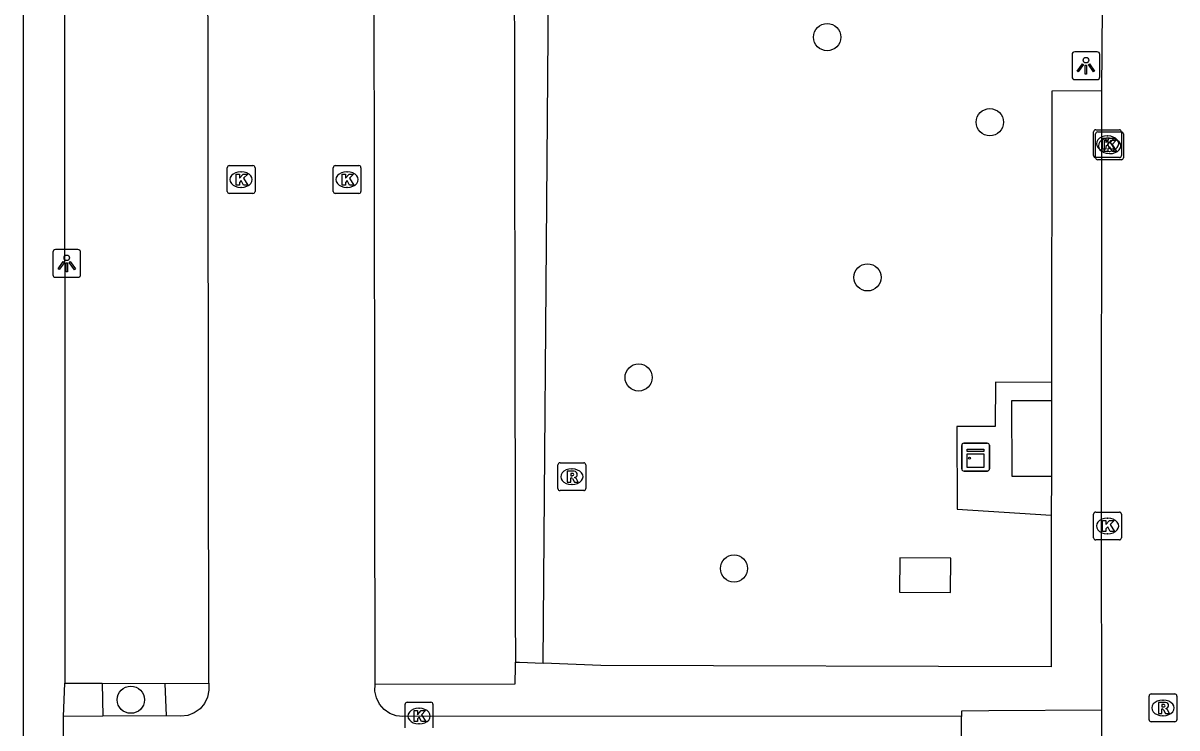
# Model space of a CAD drawing. Extents: x 161477 to 163040, y 383680 to 384868.
# Drawn here: x 162143.23 to 162184.72, y 384523.88 to 384549.22 of the extents above; entities that cross this region are included whole.
import ezdxf

# ---------------------------------------------------------------- set-up
doc = ezdxf.new("R2010")
doc.units = 0
for name, color, linetype in [('IMGEO_Boom', 7, 'Continuous'), ('IMGEO_Groenvoorziening', 7, 'Continuous'), ('IMGEO_Kast', 7, 'Continuous'), ('IMGEO_Kolk', 7, 'Continuous'), ('IMGEO_Lichtpunt', 7, 'Continuous'), ('IMGEO_Parkeervlak_open', 7, 'Continuous'), ('IMGEO_Rijbaan_lokaal_open', 7, 'Continuous'), ('IMGEO_Rioolput', 7, 'Continuous'), ('IMGEO_Voetpad_gesloten', 7, 'Continuous'), ('IMGEO_Voetpad_open', 7, 'Continuous')]:
    doc.layers.add(name, color=color, linetype=linetype)

msp = doc.modelspace()

# ---------------------------------------------------------------- linework, layer by layer
at = {"layer": 'IMGEO_Boom'}
for centre in [(162172.14, 384548.72), (162177.99, 384545.66), (162173.59, 384540.08), (162165.36, 384536.48), (162168.79, 384529.61), (162147.1, 384524.89)]:
    msp.add_circle(centre, 0.489, dxfattribs=at)
at = {"layer": 'IMGEO_Groenvoorziening'}
msp.add_lwpolyline([(162161.927, 384526.204), (162162.239, 384565.391), (162143.225, 384565.382), (162143.225, 384512.35), (162162.432, 384512.3), (162162.439, 384515.3), (162162.444, 384516.987)], dxfattribs=at)
at = {"layer": 'IMGEO_Kast'}
for p, q in [((162176.979, 384533.189), (162176.979, 384534.03)), ((162176.979, 384534.03), (162176.979, 384533.189)), ((162177.054, 384534.114), (162177.895, 384534.114)), ((162177.895, 384534.114), (162177.054, 384534.114)), ((162177.979, 384534.039), (162177.979, 384533.198)), ((162177.979, 384533.198), (162177.979, 384534.039)), ((162177.904, 384533.114), (162177.063, 384533.114)), ((162177.063, 384533.114), (162177.904, 384533.114))]:
    msp.add_line(p, q, dxfattribs=at)
for points in [[(162177.174, 384533.904), (162177.774, 384533.904), (162177.774, 384533.819), (162177.174, 384533.819), (162177.174, 384533.904)], [(162177.174, 384533.729), (162177.774, 384533.729), (162177.774, 384533.24), (162177.174, 384533.24), (162177.174, 384533.729)]]:
    msp.add_lwpolyline(points, dxfattribs=at)
msp.add_circle((162177.258, 384533.578), 0.0377, dxfattribs=at)
for centre, start, end in [((162177.057, 384534.036), 92.4484, 184.2845), ((162177.057, 384534.036), 92.4484, 184.2845), ((162177.901, 384534.036), 2.4484, 94.2845), ((162177.901, 384534.036), 2.4484, 94.2845), ((162177.057, 384533.192), 182.4484, 274.2845), ((162177.057, 384533.192), 182.4484, 274.2845), ((162177.901, 384533.192), 272.4484, 4.2845), ((162177.901, 384533.192), 272.4484, 4.2845)]:
    msp.add_arc(centre, 0.0779, start, end, dxfattribs=at)
at = {"layer": 'IMGEO_Kolk'}
for p, q in [((162181.722, 384544.46), (162181.722, 384545.312)), ((162181.794, 384544.384), (162181.794, 384545.236)), ((162181.797, 384545.386), (162182.649, 384545.386)), ((162181.869, 384545.31), (162182.721, 384545.31)), ((162182.21, 384545.166), (162182.235, 384545.166)), ((162182.723, 384545.312), (162182.723, 384544.46)), ((162182.795, 384545.236), (162182.795, 384544.384)), ((162182.282, 384545.09), (162182.307, 384545.09)), ((162182.649, 384544.386), (162181.797, 384544.386)), ((162182.721, 384544.31), (162181.869, 384544.31)), ((162182.233, 384544.606), (162182.208, 384544.606)), ((162182.305, 384544.53), (162182.28, 384544.53)), ((162150.564, 384543.171), (162150.564, 384544.023)), ((162150.639, 384544.097), (162151.491, 384544.097)), ((162151.052, 384543.877), (162151.077, 384543.877)), ((162151.565, 384544.023), (162151.565, 384543.171)), ((162154.375, 384543.171), (162154.375, 384544.023)), ((162154.45, 384544.097), (162155.302, 384544.097)), ((162154.863, 384543.877), (162154.888, 384543.877)), ((162155.376, 384544.023), (162155.376, 384543.171)), ((162151.491, 384543.097), (162150.639, 384543.097)), ((162151.075, 384543.317), (162151.05, 384543.317)), ((162155.302, 384543.097), (162154.45, 384543.097)), ((162154.886, 384543.317), (162154.861, 384543.317)), ((162181.722, 384530.713), (162181.722, 384531.565)), ((162181.797, 384531.639), (162182.649, 384531.639)), ((162182.723, 384531.565), (162182.723, 384530.713)), ((162182.21, 384531.419), (162182.235, 384531.419)), ((162182.649, 384530.639), (162181.797, 384530.639)), ((162182.233, 384530.859), (162182.208, 384530.859)), ((162157.039, 384524.802), (162157.891, 384524.802)), ((162156.964, 384523.876), (162156.964, 384524.728)), ((162157.452, 384524.582), (162157.477, 384524.582)), ((162157.965, 384524.728), (162157.965, 384523.876)), ((162157.475, 384524.022), (162157.45, 384524.022))]:
    msp.add_line(p, q, dxfattribs=at)
for points in [[(162181.722, 384544.46), (162181.722, 384545.312)], [(162181.794, 384544.384), (162181.794, 384545.236)], [(162181.797, 384545.386), (162182.649, 384545.386)], [(162181.869, 384545.31), (162182.721, 384545.31)], [(162182.723, 384545.312), (162182.723, 384544.46)], [(162182.795, 384545.236), (162182.795, 384544.384)], [(162182.043, 384545.086), (162182.166, 384545.086), (162182.166, 384544.935), (162182.296, 384545.086), (162182.46, 384545.086), (162182.314, 384544.935), (162182.467, 384544.686), (162182.315, 384544.686), (162182.23, 384544.85), (162182.166, 384544.783), (162182.166, 384544.686), (162182.043, 384544.686), (162182.043, 384545.086)], [(162182.115, 384545.01), (162182.238, 384545.01), (162182.238, 384544.859), (162182.368, 384545.01), (162182.532, 384545.01), (162182.386, 384544.859), (162182.539, 384544.61), (162182.387, 384544.61), (162182.302, 384544.774), (162182.238, 384544.707), (162182.238, 384544.61), (162182.115, 384544.61), (162182.115, 384545.01)], [(162182.649, 384544.386), (162181.797, 384544.386)], [(162182.721, 384544.31), (162181.869, 384544.31)], [(162150.564, 384543.171), (162150.564, 384544.023)], [(162150.639, 384544.097), (162151.491, 384544.097)], [(162151.565, 384544.023), (162151.565, 384543.171)], [(162154.375, 384543.171), (162154.375, 384544.023)], [(162154.45, 384544.097), (162155.302, 384544.097)], [(162155.376, 384544.023), (162155.376, 384543.171)], [(162150.885, 384543.797), (162151.008, 384543.797), (162151.008, 384543.646), (162151.138, 384543.797), (162151.302, 384543.797), (162151.156, 384543.646), (162151.309, 384543.397), (162151.157, 384543.397), (162151.072, 384543.561), (162151.008, 384543.494), (162151.008, 384543.397), (162150.885, 384543.397), (162150.885, 384543.797)], [(162154.696, 384543.797), (162154.819, 384543.797), (162154.819, 384543.646), (162154.949, 384543.797), (162155.113, 384543.797), (162154.967, 384543.646), (162155.12, 384543.397), (162154.968, 384543.397), (162154.883, 384543.561), (162154.819, 384543.494), (162154.819, 384543.397), (162154.696, 384543.397), (162154.696, 384543.797)], [(162151.491, 384543.097), (162150.639, 384543.097)], [(162155.302, 384543.097), (162154.45, 384543.097)], [(162181.722, 384530.713), (162181.722, 384531.565)], [(162181.797, 384531.639), (162182.649, 384531.639)], [(162182.723, 384531.565), (162182.723, 384530.713)], [(162182.043, 384531.339), (162182.166, 384531.339), (162182.166, 384531.188), (162182.296, 384531.339), (162182.46, 384531.339), (162182.314, 384531.188), (162182.467, 384530.939), (162182.315, 384530.939), (162182.23, 384531.103), (162182.166, 384531.036), (162182.166, 384530.939), (162182.043, 384530.939), (162182.043, 384531.339)], [(162182.649, 384530.639), (162181.797, 384530.639)], [(162157.039, 384524.802), (162157.891, 384524.802)], [(162156.964, 384523.876), (162156.964, 384524.728)], [(162157.285, 384524.502), (162157.408, 384524.502), (162157.408, 384524.351), (162157.538, 384524.502), (162157.702, 384524.502), (162157.556, 384524.351), (162157.709, 384524.102), (162157.557, 384524.102), (162157.472, 384524.266), (162157.408, 384524.199), (162157.408, 384524.102), (162157.285, 384524.102), (162157.285, 384524.502)], [(162157.965, 384524.728), (162157.965, 384523.876)]]:
    msp.add_lwpolyline(points, dxfattribs=at)
for centre, start, end in [((162181.799, 384545.31), 91.552, 178.448), ((162181.799, 384545.31), 91.552, 178.448), ((162181.871, 384545.234), 91.552, 178.448), ((162181.871, 384545.234), 91.552, 178.448), ((162182.647, 384545.31), 1.552, 88.448), ((162182.647, 384545.31), 1.552, 88.448), ((162182.719, 384545.234), 1.552, 88.448), ((162182.719, 384545.234), 1.552, 88.448), ((162181.799, 384544.462), 181.552, 268.448), ((162181.799, 384544.462), 181.552, 268.448), ((162181.871, 384544.386), 181.552, 268.448), ((162181.871, 384544.386), 181.552, 268.448), ((162182.647, 384544.462), 271.552, 358.448), ((162182.647, 384544.462), 271.552, 358.448), ((162182.719, 384544.386), 271.552, 358.448), ((162182.719, 384544.386), 271.552, 358.448), ((162150.641, 384544.021), 91.552, 178.448), ((162150.641, 384544.021), 91.552, 178.448), ((162151.489, 384544.021), 1.552, 88.448), ((162151.489, 384544.021), 1.552, 88.448), ((162154.452, 384544.021), 91.552, 178.448), ((162154.452, 384544.021), 91.552, 178.448), ((162155.3, 384544.021), 1.552, 88.448), ((162155.3, 384544.021), 1.552, 88.448), ((162150.641, 384543.173), 181.552, 268.448), ((162150.641, 384543.173), 181.552, 268.448), ((162151.489, 384543.173), 271.552, 358.448), ((162151.489, 384543.173), 271.552, 358.448), ((162154.452, 384543.173), 181.552, 268.448), ((162154.452, 384543.173), 181.552, 268.448), ((162155.3, 384543.173), 271.552, 358.448), ((162155.3, 384543.173), 271.552, 358.448), ((162181.799, 384531.563), 91.552, 178.448), ((162181.799, 384531.563), 91.552, 178.448), ((162182.647, 384531.563), 1.552, 88.448), ((162182.647, 384531.563), 1.552, 88.448), ((162181.799, 384530.715), 181.552, 268.448), ((162181.799, 384530.715), 181.552, 268.448), ((162182.647, 384530.715), 271.552, 358.448), ((162182.647, 384530.715), 271.552, 358.448), ((162157.041, 384524.726), 91.552, 178.448), ((162157.041, 384524.726), 91.552, 178.448), ((162157.889, 384524.726), 1.552, 88.448), ((162157.889, 384524.726), 1.552, 88.448)]:
    msp.add_arc(centre, 0.0765, start, end, dxfattribs=at)
for centre, major_axis, ratio, start_param, end_param in [((162182.209, 384544.886), (-0.387, 0.002), 0.722429, 4.712389, 7.853982), ((162182.234, 384544.886), (-0.39, 0.002), 0.717154, 1.570796, 4.712389), ((162182.281, 384544.81), (-0.387, 0.002), 0.722429, 4.712389, 7.853982), ((162182.306, 384544.81), (-0.39, 0.002), 0.717154, 1.570796, 4.712389), ((162151.051, 384543.597), (-0.387, 0.002), 0.722429, 4.712389, 7.853982), ((162151.076, 384543.597), (-0.39, 0.002), 0.717154, 1.570796, 4.712389), ((162154.862, 384543.597), (-0.387, 0.002), 0.722429, 4.712389, 7.853982), ((162154.887, 384543.597), (-0.39, 0.002), 0.717154, 1.570796, 4.712389), ((162182.209, 384531.139), (-0.387, 0.002), 0.722429, 4.712389, 7.853982), ((162182.234, 384531.139), (-0.39, 0.002), 0.717154, 1.570796, 4.712389), ((162157.451, 384524.302), (-0.387, 0.002), 0.722429, 4.712389, 7.853982), ((162157.476, 384524.302), (-0.39, 0.002), 0.717154, 1.570796, 4.712389)]:
    msp.add_ellipse(centre, major_axis=major_axis, ratio=ratio, start_param=start_param, end_param=end_param, dxfattribs=at)
at = {"layer": 'IMGEO_Lichtpunt'}
for p, q in [((162180.947, 384548.094), (162180.947, 384547.287)), ((162180.947, 384548.094), (162180.947, 384547.287)), ((162181.849, 384548.189), (162181.041, 384548.189)), ((162181.849, 384548.189), (162181.041, 384548.189)), ((162181.943, 384547.287), (162181.943, 384548.094)), ((162181.943, 384547.287), (162181.943, 384548.094)), ((162181.041, 384547.193), (162181.849, 384547.193)), ((162181.041, 384547.193), (162181.849, 384547.193)), ((162144.297, 384540.983), (162144.297, 384540.176)), ((162144.297, 384540.983), (162144.297, 384540.176)), ((162145.199, 384541.078), (162144.391, 384541.078)), ((162145.199, 384541.078), (162144.391, 384541.078)), ((162145.293, 384540.176), (162145.293, 384540.983)), ((162145.293, 384540.176), (162145.293, 384540.983)), ((162144.391, 384540.082), (162145.199, 384540.082)), ((162144.391, 384540.082), (162145.199, 384540.082))]:
    msp.add_line(p, q, dxfattribs=at)
for points in [[(162181.321, 384547.758), (162181.36, 384547.73), (162181.172, 384547.468), (162181.134, 384547.495), (162181.321, 384547.758)], [(162181.423, 384547.71), (162181.47, 384547.71), (162181.47, 384547.388), (162181.423, 384547.388), (162181.423, 384547.71)], [(162181.533, 384547.73), (162181.571, 384547.757), (162181.758, 384547.495), (162181.719, 384547.467), (162181.533, 384547.73)], [(162144.671, 384540.647), (162144.71, 384540.619), (162144.522, 384540.357), (162144.484, 384540.384), (162144.671, 384540.647)], [(162144.773, 384540.599), (162144.82, 384540.599), (162144.82, 384540.277), (162144.773, 384540.277), (162144.773, 384540.599)], [(162144.883, 384540.619), (162144.921, 384540.646), (162145.108, 384540.384), (162145.069, 384540.356), (162144.883, 384540.619)]]:
    msp.add_lwpolyline(points, dxfattribs=at)
for centre in [(162181.446, 384547.892), (162144.796, 384540.781)]:
    msp.add_circle(centre, 0.0994, dxfattribs=at)
for centre, start, end in [((162181.041, 384548.094), 90, 180), ((162181.041, 384548.094), 90, 180), ((162181.849, 384548.094), 0, 90), ((162181.849, 384548.094), 0, 90), ((162181.041, 384547.287), 180, 270), ((162181.041, 384547.287), 180, 270), ((162181.849, 384547.287), 270, 0), ((162181.849, 384547.287), 270, 360), ((162144.391, 384540.983), 90, 180), ((162144.391, 384540.983), 90, 180), ((162145.199, 384540.983), 0, 90), ((162145.199, 384540.983), 0, 90), ((162144.391, 384540.176), 180, 270), ((162144.391, 384540.176), 180, 270), ((162145.199, 384540.176), 270, 0), ((162145.199, 384540.176), 270, 360)]:
    msp.add_arc(centre, 0.0946, start, end, dxfattribs=at)
at = {"layer": 'IMGEO_Parkeervlak_open'}
for points in [[(162149.852, 384563.885), (162145.059, 384563.883), (162144.725, 384563.883), (162144.724, 384563.362), (162144.712, 384555.682), (162144.724, 384525.484)], [(162155.83, 384563.888), (162160.74, 384563.891), (162160.748, 384563.385), (162160.866, 384555.631), (162160.888, 384555.034), (162160.884, 384553.082), (162160.888, 384550.566), (162160.892, 384548.063), (162160.896, 384545.541), (162160.9, 384543.03), (162160.904, 384540.515), (162160.908, 384538.053), (162160.912, 384535.543), (162160.916, 384533.038), (162160.92, 384530.507), (162160.924, 384528.002), (162160.927, 384526.243)], [(162146.066, 384525.486), (162148.327, 384525.47)]]:
    msp.add_lwpolyline(points, dxfattribs=at)
at = {"layer": 'IMGEO_Rijbaan_lokaal_open'}
for points in [[(162149.899, 384525.486), (162149.852, 384563.885)], [(162155.888, 384525.447), (162155.884, 384528.013), (162155.88, 384530.519), (162155.876, 384533.05), (162155.874, 384535.555), (162155.87, 384538.065), (162155.866, 384540.527), (162155.862, 384543.042), (162155.859, 384545.553), (162155.855, 384548.075), (162155.851, 384550.578), (162155.847, 384553.094), (162155.83, 384563.888)], [(162182.018, 384546.793), (162182.039, 384549.79), (162182.112, 384561.854)], [(162182.012, 384524.513), (162182.006, 384530.751), (162182.018, 384546.793)], [(162149.899, 384525.486), (162149.899, 384525.235), (162149.854, 384524.987), (162149.748, 384524.759), (162149.588, 384524.565), (162149.383, 384524.418), (162149.148, 384524.328), (162148.898, 384524.301), (162148.372, 384524.311)], [(162176.971, 384524.283), (162157.465, 384524.302), (162156.887, 384524.281), (162156.643, 384524.313), (162156.41, 384524.4), (162156.205, 384524.543), (162156.042, 384524.731), (162155.931, 384524.955), (162155.879, 384525.198), (162155.888, 384525.447)], [(162182.012, 384524.513), (162177.951, 384524.488), (162176.973, 384524.482), (162176.971, 384524.283)], [(162182.024, 384518.494), (162182.012, 384524.513)], [(162146.099, 384524.302), (162144.684, 384524.289)], [(162144.715, 384518.87), (162144.684, 384524.289)], [(162148.372, 384524.311), (162146.099, 384524.302)], [(162176.986, 384518.796), (162176.971, 384524.283)]]:
    msp.add_lwpolyline(points, dxfattribs=at)
at = {"layer": 'IMGEO_Rioolput'}
for p, q in [((162162.459, 384532.484), (162162.459, 384533.336)), ((162162.534, 384533.41), (162163.386, 384533.41)), ((162162.947, 384533.19), (162162.972, 384533.19)), ((162163.46, 384533.336), (162163.46, 384532.484)), ((162163.386, 384532.41), (162162.534, 384532.41)), ((162162.97, 384532.63), (162162.945, 384532.63)), ((162183.716, 384524.17), (162183.716, 384525.022)), ((162183.791, 384525.096), (162184.643, 384525.096)), ((162184.204, 384524.876), (162184.229, 384524.876)), ((162184.717, 384525.022), (162184.717, 384524.17)), ((162184.643, 384524.096), (162183.791, 384524.096)), ((162184.227, 384524.316), (162184.202, 384524.316))]:
    msp.add_line(p, q, dxfattribs=at)
for points in [[(162162.459, 384532.484), (162162.459, 384533.336)], [(162162.534, 384533.41), (162163.386, 384533.41)], [(162163.048, 384533.108), (162162.796, 384533.11), (162162.796, 384532.71)], [(162163.46, 384533.336), (162163.46, 384532.484)], [(162162.796, 384532.71), (162162.92, 384532.71), (162162.92, 384532.872), (162162.931, 384532.872)], [(162162.974, 384533.029), (162162.92, 384533.029), (162162.92, 384532.948)], [(162162.92, 384532.948), (162162.972, 384532.948)], [(162162.978, 384532.843), (162163.049, 384532.71), (162163.189, 384532.71), (162163.124, 384532.836)], [(162163.386, 384532.41), (162162.534, 384532.41)], [(162183.716, 384524.17), (162183.716, 384525.022)], [(162183.791, 384525.096), (162184.643, 384525.096)], [(162184.305, 384524.794), (162184.053, 384524.796), (162184.053, 384524.396)], [(162184.717, 384525.022), (162184.717, 384524.17)], [(162184.053, 384524.396), (162184.177, 384524.396), (162184.177, 384524.558), (162184.188, 384524.558)], [(162184.231, 384524.715), (162184.177, 384524.715), (162184.177, 384524.634)], [(162184.177, 384524.634), (162184.229, 384524.634)], [(162184.235, 384524.529), (162184.306, 384524.396), (162184.446, 384524.396), (162184.381, 384524.522)], [(162184.643, 384524.096), (162183.791, 384524.096)]]:
    msp.add_lwpolyline(points, dxfattribs=at)
for centre, radius, start, end in [((162162.536, 384533.334), 0.0765, 91.552, 178.448), ((162162.536, 384533.334), 0.0765, 91.552, 178.448), ((162163.047, 384532.998), 0.109, 350.3612, 89.416), ((162163.384, 384533.334), 0.0765, 1.552, 88.448), ((162163.384, 384533.334), 0.0765, 1.552, 88.448), ((162162.93, 384532.819), 0.0533, 26.0293, 88.6989), ((162162.956, 384533.137), 0.19, 274.7715, 282.9687), ((162162.98, 384532.933), 0.0964, 77.0061, 93.1865), ((162162.994, 384532.99), 0.0378, 276.6634, 79.6772), ((162163.045, 384532.998), 0.112, 277.5842, 350.9817), ((162163.029, 384532.783), 0.108, 29.5134, 73.7905), ((162162.536, 384532.486), 0.0765, 181.552, 268.448), ((162162.536, 384532.486), 0.0765, 181.552, 268.448), ((162163.384, 384532.486), 0.0765, 271.552, 358.448), ((162163.384, 384532.486), 0.0765, 271.552, 358.448), ((162183.793, 384525.02), 0.0765, 91.552, 178.448), ((162183.793, 384525.02), 0.0765, 91.552, 178.448), ((162184.304, 384524.684), 0.109, 350.3612, 89.416), ((162184.641, 384525.02), 0.0765, 1.552, 88.448), ((162184.641, 384525.02), 0.0765, 1.552, 88.448), ((162184.187, 384524.505), 0.0533, 26.0293, 88.6989), ((162184.213, 384524.823), 0.19, 274.7715, 282.9687), ((162184.237, 384524.619), 0.0964, 77.0061, 93.1865), ((162184.251, 384524.676), 0.0378, 276.6634, 79.6772), ((162184.302, 384524.684), 0.112, 277.5842, 350.9817), ((162184.286, 384524.469), 0.108, 29.5134, 73.7905), ((162183.793, 384524.172), 0.0765, 181.552, 268.448), ((162183.793, 384524.172), 0.0765, 181.552, 268.448), ((162184.641, 384524.172), 0.0765, 271.552, 358.448), ((162184.641, 384524.172), 0.0765, 271.552, 358.448)]:
    msp.add_arc(centre, radius, start, end, dxfattribs=at)
for centre, major_axis, ratio, start_param, end_param in [((162162.946, 384532.91), (-0.387, 0.002), 0.722429, 4.712389, 7.853982), ((162162.971, 384532.91), (-0.39, 0.002), 0.717154, 1.570796, 4.712389), ((162184.203, 384524.596), (-0.387, 0.002), 0.722429, 4.712389, 7.853982), ((162184.228, 384524.596), (-0.39, 0.002), 0.717154, 1.570796, 4.712389)]:
    msp.add_ellipse(centre, major_axis=major_axis, ratio=ratio, start_param=start_param, end_param=end_param, dxfattribs=at)
at = {"layer": 'IMGEO_Voetpad_gesloten'}
for points in [[(162180.206, 384535.64), (162178.765, 384535.638), (162178.775, 384532.925), (162180.203, 384532.927)], [(162180.206, 384535.64), (162180.203, 384532.927)], [(162176.589, 384529.983), (162174.751, 384529.997), (162174.741, 384528.756), (162176.579, 384528.742), (162176.589, 384529.983)]]:
    msp.add_lwpolyline(points, dxfattribs=at)
at = {"layer": 'IMGEO_Voetpad_open'}
for points in [[(162182.018, 384546.793), (162180.223, 384546.782), (162180.207, 384536.296)], [(162180.207, 384536.296), (162178.193, 384536.308), (162178.184, 384534.721), (162176.804, 384534.717), (162176.811, 384531.747), (162180.201, 384531.531)], [(162180.207, 384536.296), (162180.206, 384535.64)], [(162180.203, 384532.927), (162180.201, 384531.531)], [(162180.201, 384531.531), (162180.2, 384526.07), (162163.998, 384526.124), (162161.927, 384526.204)], [(162155.888, 384525.447), (162160.922, 384525.463), (162160.927, 384526.093), (162160.927, 384526.243)], [(162160.927, 384526.243), (162161.071, 384526.237), (162161.927, 384526.204)], [(162144.684, 384524.289), (162144.724, 384525.484)], [(162144.724, 384525.484), (162146.066, 384525.486)], [(162146.066, 384525.486), (162146.099, 384524.302)], [(162148.327, 384525.47), (162149.899, 384525.486)], [(162148.327, 384525.47), (162148.372, 384524.311)]]:
    msp.add_lwpolyline(points, dxfattribs=at)

doc.saveas('drawing.dxf')
